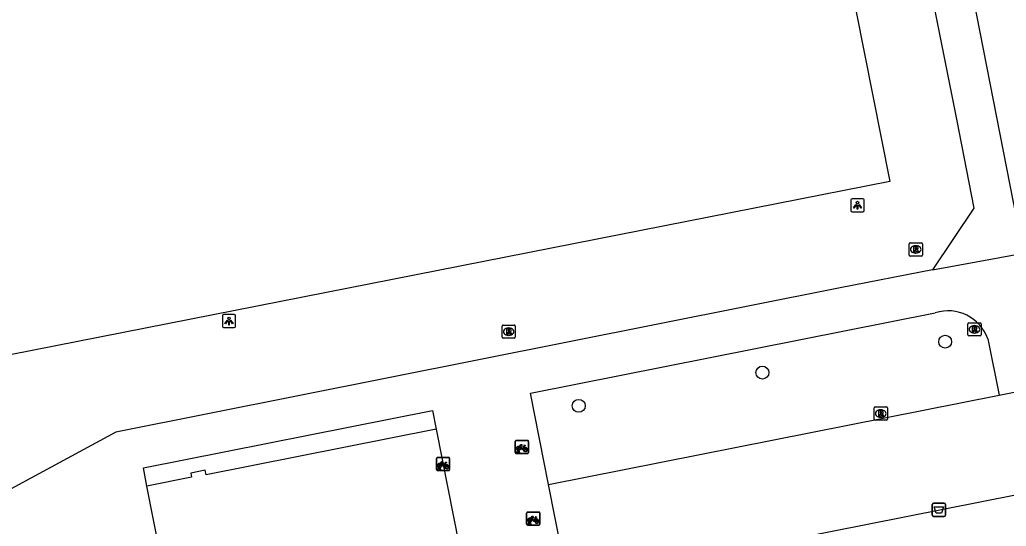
# Model space of a CAD drawing. Extents: x 160203 to 161526, y 379529 to 381797.
# Drawn here: x 160900.3 to 160974.9, y 380347.2 to 380385.5 of the extents above; entities that cross this region are included whole.
import ezdxf

# ---------------------------------------------------------------- set-up
doc = ezdxf.new("R2010")
doc.units = 0
for name, color, linetype in [('IMGEO_Afvalbak', 7, 'Continuous'), ('IMGEO_Boom', 7, 'Continuous'), ('IMGEO_Fietsenrek', 7, 'Continuous'), ('IMGEO_Groenvoorziening', 7, 'Continuous'), ('IMGEO_Lichtpunt', 7, 'Continuous'), ('IMGEO_Pand', 7, 'Continuous'), ('IMGEO_Rioolput', 7, 'Continuous'), ('IMGEO_Voetpad_open', 7, 'Continuous')]:
    doc.layers.add(name, color=color, linetype=linetype)

msp = doc.modelspace()

# ---------------------------------------------------------------- linework, layer by layer
at = {"layer": 'IMGEO_Afvalbak'}
for p, q in [((160969.326, 380348.019), (160969.326, 380348.819)), ((160969.326, 380348.819), (160969.326, 380348.019)), ((160969.426, 380348.919), (160970.216, 380348.919)), ((160970.216, 380348.919), (160969.426, 380348.919)), ((160970.316, 380348.819), (160970.316, 380348.019)), ((160970.316, 380348.019), (160970.316, 380348.819)), ((160970.216, 380347.919), (160969.426, 380347.919)), ((160969.426, 380347.919), (160970.216, 380347.919))]:
    msp.add_line(p, q, dxfattribs=at)
msp.add_lwpolyline([(160969.469, 380348.633), (160970.173, 380348.633), (160970.024, 380348.163), (160969.618, 380348.163), (160969.469, 380348.633)], dxfattribs=at)
for centre, start, end in [((160969.426, 380348.819), 90, 180), ((160969.426, 380348.819), 90, 180), ((160970.216, 380348.819), 0, 90), ((160970.216, 380348.819), 360, 90), ((160969.426, 380348.019), 180, 270), ((160969.426, 380348.019), 180, 270), ((160970.216, 380348.019), 270, 0), ((160970.216, 380348.019), 270, 0)]:
    msp.add_arc(centre, 0.1, start, end, dxfattribs=at)
at = {"layer": 'IMGEO_Boom'}
for centre in [(160970.3, 380361.132), (160956.476, 380358.792), (160942.582, 380356.281)]:
    msp.add_circle(centre, 0.489, dxfattribs=at)
at = {"layer": 'IMGEO_Fietsenrek'}
for p, q in [((160937.779, 380352.746), (160937.779, 380353.587)), ((160937.779, 380353.587), (160937.779, 380352.746)), ((160937.854, 380353.671), (160938.695, 380353.671)), ((160938.695, 380353.671), (160937.854, 380353.671)), ((160938.779, 380353.596), (160938.779, 380352.755)), ((160938.779, 380352.755), (160938.779, 380353.596)), ((160937.906, 380352.755), (160937.945, 380352.915)), ((160937.975, 380352.903), (160937.94, 380352.755)), ((160938.017, 380352.927), (160938.016, 380352.931)), ((160938.058, 380352.755), (160938.024, 380352.897)), ((160938.048, 380352.938), (160938.049, 380352.931)), ((160938.056, 380352.901), (160938.091, 380352.755)), ((160938.466, 380353.22), (160938.502, 380353.125)), ((160931.819, 380351.461), (160931.819, 380352.302)), ((160931.819, 380352.302), (160931.819, 380351.461)), ((160931.894, 380352.386), (160932.735, 380352.386)), ((160932.735, 380352.386), (160931.894, 380352.386)), ((160932.819, 380352.311), (160932.819, 380351.47)), ((160932.819, 380351.47), (160932.819, 380352.311)), ((160938.704, 380352.671), (160937.863, 380352.671)), ((160937.863, 380352.671), (160938.704, 380352.671)), ((160937.94, 380352.755), (160937.906, 380352.755)), ((160938.091, 380352.755), (160938.058, 380352.755)), ((160932.744, 380351.386), (160931.903, 380351.386)), ((160931.903, 380351.386), (160932.744, 380351.386)), ((160931.946, 380351.47), (160931.985, 380351.63)), ((160931.98, 380351.47), (160931.946, 380351.47)), ((160932.015, 380351.618), (160931.98, 380351.47)), ((160932.057, 380351.642), (160932.056, 380351.646)), ((160932.098, 380351.47), (160932.064, 380351.612)), ((160932.088, 380351.653), (160932.089, 380351.646)), ((160932.096, 380351.616), (160932.131, 380351.47)), ((160932.131, 380351.47), (160932.098, 380351.47)), ((160932.506, 380351.935), (160932.542, 380351.84)), ((160938.641, 380347.328), (160938.641, 380348.169)), ((160938.641, 380348.169), (160938.641, 380347.328)), ((160938.716, 380348.253), (160939.557, 380348.253)), ((160939.557, 380348.253), (160938.716, 380348.253)), ((160939.328, 380347.802), (160939.364, 380347.707)), ((160939.641, 380348.178), (160939.641, 380347.337)), ((160939.641, 380347.337), (160939.641, 380348.178)), ((160939.566, 380347.253), (160938.725, 380347.253)), ((160938.725, 380347.253), (160939.566, 380347.253)), ((160938.768, 380347.337), (160938.807, 380347.497)), ((160938.802, 380347.337), (160938.768, 380347.337)), ((160938.837, 380347.485), (160938.802, 380347.337)), ((160938.879, 380347.509), (160938.878, 380347.513)), ((160938.92, 380347.337), (160938.886, 380347.479)), ((160938.91, 380347.52), (160938.911, 380347.513)), ((160938.918, 380347.483), (160938.953, 380347.337)), ((160938.953, 380347.337), (160938.92, 380347.337))]:
    msp.add_line(p, q, dxfattribs=at)
for points in [[(160938.113, 380353.145), (160938.061, 380353.055), (160938.021, 380353.03), (160938.022, 380353.077), (160938.077, 380353.171)], [(160938.092, 380353.197), (160938.187, 380353.361), (160938.273, 380353.347), (160938.275, 380353.338), (160938.219, 380353.327), (160938.192, 380353.282), (160938.448, 380353.241)], [(160938.388, 380352.953), (160938.338, 380352.953), (160938.147, 380353.204), (160938.128, 380353.172)], [(160938.435, 380353.216), (160938.178, 380353.257), (160938.161, 380353.228), (160938.328, 380353.008), (160938.435, 380353.216)], [(160938.483, 380353.118), (160938.453, 380353.195), (160938.344, 380352.977), (160938.387, 380352.977)], [(160938.417, 380352.977), (160938.537, 380352.976), (160938.493, 380353.09)], [(160938.513, 380353.097), (160938.568, 380352.952), (160938.418, 380352.952)], [(160938.448, 380353.241), (160938.473, 380353.29), (160938.467, 380353.294), (160938.444, 380353.298), (160938.432, 380353.305), (160938.431, 380353.308), (160938.433, 380353.313), (160938.528, 380353.298), (160938.53, 380353.288), (160938.52, 380353.275), (160938.508, 380353.269), (160938.494, 380353.275), (160938.466, 380353.22)], [(160932.132, 380351.912), (160932.227, 380352.076), (160932.313, 380352.062), (160932.315, 380352.053), (160932.259, 380352.042), (160932.232, 380351.997), (160932.488, 380351.956)], [(160932.153, 380351.86), (160932.101, 380351.77), (160932.061, 380351.745), (160932.062, 380351.792), (160932.117, 380351.886)], [(160932.428, 380351.668), (160932.378, 380351.668), (160932.187, 380351.919), (160932.168, 380351.887)], [(160932.475, 380351.931), (160932.218, 380351.972), (160932.201, 380351.943), (160932.368, 380351.723), (160932.475, 380351.931)], [(160932.523, 380351.833), (160932.493, 380351.91), (160932.384, 380351.692), (160932.427, 380351.692)], [(160932.457, 380351.692), (160932.577, 380351.691), (160932.533, 380351.805)], [(160932.553, 380351.812), (160932.608, 380351.667), (160932.458, 380351.667)], [(160932.488, 380351.956), (160932.513, 380352.005), (160932.507, 380352.009), (160932.484, 380352.013), (160932.472, 380352.02), (160932.471, 380352.023), (160932.473, 380352.028), (160932.568, 380352.013), (160932.57, 380352.003), (160932.56, 380351.99), (160932.548, 380351.984), (160932.534, 380351.99), (160932.506, 380351.935)], [(160938.975, 380347.727), (160938.923, 380347.637), (160938.883, 380347.612), (160938.884, 380347.659), (160938.939, 380347.753)], [(160938.954, 380347.779), (160939.049, 380347.943), (160939.135, 380347.929), (160939.137, 380347.92), (160939.081, 380347.909), (160939.054, 380347.864), (160939.31, 380347.823)], [(160939.25, 380347.535), (160939.2, 380347.535), (160939.009, 380347.786), (160938.99, 380347.754)], [(160939.297, 380347.798), (160939.04, 380347.839), (160939.023, 380347.81), (160939.19, 380347.59), (160939.297, 380347.798)], [(160939.345, 380347.7), (160939.315, 380347.777), (160939.206, 380347.559), (160939.249, 380347.559)], [(160939.279, 380347.559), (160939.399, 380347.558), (160939.355, 380347.672)], [(160939.375, 380347.679), (160939.43, 380347.534), (160939.28, 380347.534)], [(160939.31, 380347.823), (160939.335, 380347.872), (160939.329, 380347.876), (160939.306, 380347.88), (160939.294, 380347.887), (160939.293, 380347.89), (160939.295, 380347.895), (160939.39, 380347.88), (160939.392, 380347.87), (160939.382, 380347.857), (160939.37, 380347.851), (160939.356, 380347.857), (160939.328, 380347.802)]]:
    msp.add_lwpolyline(points, dxfattribs=at)
for centre, radius, start, end in [((160937.857, 380353.593), 0.0779, 92.4484, 184.28452), ((160937.857, 380353.593), 0.0779, 92.4484, 184.28452), ((160938.701, 380353.593), 0.0779, 2.4484, 94.28452), ((160938.701, 380353.593), 0.0779, 2.4484, 94.28452), ((160938.019, 380353.056), 0.159, 62.67661, 242.13685), ((160938.019, 380353.056), 0.129, 63.31916, 238.90302), ((160937.999, 380352.927), 0.0499, 12.8025, 158.69338), ((160938.019, 380353.056), 0.159, 253.99666, 271.78671), ((160937.999, 380352.927), 0.0174, 12.8025, 163.45023), ((160938.019, 380353.056), 0.129, 253.41502, 269.02044), ((160938.019, 380353.056), 0.129, 283.60429, 43.43025), ((160938.019, 380353.056), 0.159, 283.5766, 46.60424), ((160938.546, 380352.972), 0.159, 113.3408, 178.32165), ((160938.546, 380352.972), 0.159, 187.0065, 105.77075), ((160938.546, 380352.972), 0.129, 113.92302, 177.95563), ((160938.546, 380352.972), 0.129, 188.67146, 104.58832), ((160931.897, 380352.308), 0.0779, 92.4484, 184.28452), ((160931.897, 380352.308), 0.0779, 92.4484, 184.28452), ((160932.741, 380352.308), 0.0779, 2.4484, 94.28452), ((160932.741, 380352.308), 0.0779, 2.4484, 94.28452), ((160937.857, 380352.749), 0.0779, 182.4484, 274.28452), ((160937.857, 380352.749), 0.0779, 182.4484, 274.28452), ((160938.701, 380352.749), 0.0779, 272.4484, 4.28452), ((160938.701, 380352.749), 0.0779, 272.4484, 4.28452), ((160931.897, 380351.464), 0.0779, 182.4484, 274.28452), ((160931.897, 380351.464), 0.0779, 182.4484, 274.28452), ((160932.059, 380351.771), 0.159, 62.67661, 242.13685), ((160932.059, 380351.771), 0.129, 63.31916, 238.90302), ((160932.039, 380351.642), 0.0499, 12.8025, 158.69338), ((160932.059, 380351.771), 0.159, 253.99666, 271.78671), ((160932.039, 380351.642), 0.0174, 12.8025, 163.45023), ((160932.059, 380351.771), 0.129, 253.41502, 269.02044), ((160932.059, 380351.771), 0.129, 283.60429, 43.43025), ((160932.059, 380351.771), 0.159, 283.5766, 46.60424), ((160932.586, 380351.687), 0.159, 113.3408, 178.32165), ((160932.586, 380351.687), 0.159, 187.0065, 105.77075), ((160932.586, 380351.687), 0.129, 113.92302, 177.95563), ((160932.586, 380351.687), 0.129, 188.67146, 104.58832), ((160932.741, 380351.464), 0.0779, 272.4484, 4.28452), ((160932.741, 380351.464), 0.0779, 272.4484, 4.28452), ((160938.719, 380348.175), 0.0779, 92.4484, 184.28452), ((160938.719, 380348.175), 0.0779, 92.4484, 184.28452), ((160938.881, 380347.638), 0.159, 62.67661, 242.13685), ((160938.881, 380347.638), 0.129, 63.31916, 238.90302), ((160938.881, 380347.638), 0.129, 283.60429, 43.43025), ((160938.881, 380347.638), 0.159, 283.5766, 46.60424), ((160939.408, 380347.554), 0.159, 113.3408, 178.32165), ((160939.408, 380347.554), 0.159, 187.0065, 105.77075), ((160939.408, 380347.554), 0.129, 113.92302, 177.95563), ((160939.408, 380347.554), 0.129, 188.67146, 104.58832), ((160939.563, 380348.175), 0.0779, 2.4484, 94.28452), ((160939.563, 380348.175), 0.0779, 2.4484, 94.28452), ((160938.719, 380347.331), 0.0779, 182.4484, 274.28452), ((160938.719, 380347.331), 0.0779, 182.4484, 274.28452), ((160938.861, 380347.509), 0.0499, 12.8025, 158.69338), ((160938.881, 380347.638), 0.159, 253.99666, 271.78671), ((160938.861, 380347.509), 0.0174, 12.8025, 163.45023), ((160938.881, 380347.638), 0.129, 253.41502, 269.02044), ((160939.563, 380347.331), 0.0779, 272.4484, 4.28452), ((160939.563, 380347.331), 0.0779, 272.4484, 4.28452)]:
    msp.add_arc(centre, radius, start, end, dxfattribs=at)
at = {"layer": 'IMGEO_Groenvoorziening'}
msp.add_lwpolyline([(160953.284, 380437.896), (160966.11, 380373.245), (160865.398, 380353.411), (160852.978, 380417.957), (160953.284, 380437.896)], dxfattribs=at)
at = {"layer": 'IMGEO_Lichtpunt'}
for p, q in [((160963.171, 380371.847), (160963.171, 380371.04)), ((160963.171, 380371.847), (160963.171, 380371.04)), ((160964.073, 380371.942), (160963.265, 380371.942)), ((160964.073, 380371.942), (160963.265, 380371.942)), ((160964.167, 380371.04), (160964.167, 380371.847)), ((160964.167, 380371.04), (160964.167, 380371.847)), ((160963.265, 380370.946), (160964.073, 380370.946)), ((160963.265, 380370.946), (160964.073, 380370.946)), ((160915.629, 380363.095), (160915.629, 380362.288)), ((160915.629, 380363.095), (160915.629, 380362.288)), ((160916.531, 380363.19), (160915.723, 380363.19)), ((160916.531, 380363.19), (160915.723, 380363.19)), ((160916.625, 380362.288), (160916.625, 380363.095)), ((160916.625, 380362.288), (160916.625, 380363.095)), ((160915.723, 380362.194), (160916.531, 380362.194)), ((160915.723, 380362.194), (160916.531, 380362.194))]:
    msp.add_line(p, q, dxfattribs=at)
for points in [[(160963.545, 380371.511), (160963.584, 380371.483), (160963.396, 380371.221), (160963.358, 380371.248), (160963.545, 380371.511)], [(160963.647, 380371.463), (160963.694, 380371.463), (160963.694, 380371.141), (160963.647, 380371.141), (160963.647, 380371.463)], [(160963.757, 380371.483), (160963.795, 380371.51), (160963.982, 380371.248), (160963.943, 380371.22), (160963.757, 380371.483)], [(160916.003, 380362.759), (160916.042, 380362.731), (160915.854, 380362.469), (160915.816, 380362.496), (160916.003, 380362.759)], [(160916.105, 380362.711), (160916.152, 380362.711), (160916.152, 380362.389), (160916.105, 380362.389), (160916.105, 380362.711)], [(160916.215, 380362.731), (160916.253, 380362.758), (160916.44, 380362.496), (160916.401, 380362.468), (160916.215, 380362.731)]]:
    msp.add_lwpolyline(points, dxfattribs=at)
for centre in [(160963.67, 380371.645), (160916.128, 380362.893)]:
    msp.add_circle(centre, 0.0994, dxfattribs=at)
for centre, start, end in [((160963.265, 380371.847), 90, 180), ((160963.265, 380371.847), 90, 180), ((160964.073, 380371.847), 0, 90), ((160964.073, 380371.847), 0, 90), ((160963.265, 380371.04), 180, 270), ((160963.265, 380371.04), 180, 270), ((160964.073, 380371.04), 270, 0), ((160964.073, 380371.04), 270, 360), ((160915.723, 380363.095), 90, 180), ((160915.723, 380363.095), 90, 180), ((160916.531, 380363.095), 0, 90), ((160916.531, 380363.095), 0, 90), ((160915.723, 380362.288), 180, 270), ((160915.723, 380362.288), 180, 270), ((160916.531, 380362.288), 270, 0), ((160916.531, 380362.288), 270, 360)]:
    msp.add_arc(centre, 0.0946, start, end, dxfattribs=at)
at = {"layer": 'IMGEO_Pand'}
for points in [[(160974.393, 380357.084), (160978.303, 380357.859), (160979.789, 380350.363), (160975.878, 380349.588), (160941.775, 380342.832), (160940.291, 380350.328)], [(160940.291, 380350.328), (160974.393, 380357.084)], [(160931.797, 380354.522), (160914.391, 380351.074), (160914.323, 380351.416), (160913.239, 380351.201), (160913.302, 380350.883), (160909.903, 380350.209)], [(160931.797, 380354.522), (160935.257, 380337.055), (160927.424, 380335.503)], [(160911.948, 380339.889), (160909.903, 380350.209)]]:
    msp.add_lwpolyline(points, dxfattribs=at)
at = {"layer": 'IMGEO_Rioolput'}
for p, q in [((160967.571, 380367.681), (160967.571, 380368.533)), ((160967.646, 380368.607), (160968.498, 380368.607)), ((160968.572, 380368.533), (160968.572, 380367.681)), ((160968.082, 380367.827), (160968.057, 380367.827)), ((160968.059, 380368.387), (160968.084, 380368.387)), ((160968.498, 380367.607), (160967.646, 380367.607)), ((160972.011, 380361.638), (160972.011, 380362.49)), ((160972.086, 380362.564), (160972.938, 380362.564)), ((160973.012, 380362.49), (160973.012, 380361.638)), ((160936.781, 380361.463), (160936.781, 380362.315)), ((160936.856, 380362.389), (160937.708, 380362.389)), ((160937.269, 380362.169), (160937.294, 380362.169)), ((160937.782, 380362.315), (160937.782, 380361.463)), ((160972.522, 380361.784), (160972.497, 380361.784)), ((160972.499, 380362.344), (160972.524, 380362.344)), ((160937.708, 380361.389), (160936.856, 380361.389)), ((160937.292, 380361.609), (160937.267, 380361.609)), ((160972.938, 380361.564), (160972.086, 380361.564)), ((160964.927, 380355.273), (160964.927, 380356.125)), ((160965.002, 380356.199), (160965.854, 380356.199)), ((160965.415, 380355.979), (160965.44, 380355.979)), ((160965.928, 380356.125), (160965.928, 380355.273)), ((160965.854, 380355.199), (160965.002, 380355.199)), ((160965.438, 380355.419), (160965.413, 380355.419))]:
    msp.add_line(p, q, dxfattribs=at)
for points in [[(160967.571, 380367.681), (160967.571, 380368.533)], [(160967.646, 380368.607), (160968.498, 380368.607)], [(160968.572, 380368.533), (160968.572, 380367.681)], [(160968.16, 380368.305), (160967.908, 380368.307), (160967.908, 380367.907)], [(160967.908, 380367.907), (160968.032, 380367.907), (160968.032, 380368.069), (160968.043, 380368.069)], [(160968.086, 380368.226), (160968.032, 380368.226), (160968.032, 380368.145)], [(160968.032, 380368.145), (160968.084, 380368.145)], [(160968.09, 380368.04), (160968.161, 380367.907), (160968.301, 380367.907), (160968.236, 380368.033)], [(160968.498, 380367.607), (160967.646, 380367.607)], [(160972.011, 380361.638), (160972.011, 380362.49)], [(160972.086, 380362.564), (160972.938, 380362.564)], [(160973.012, 380362.49), (160973.012, 380361.638)], [(160936.781, 380361.463), (160936.781, 380362.315)], [(160936.856, 380362.389), (160937.708, 380362.389)], [(160937.37, 380362.087), (160937.118, 380362.089), (160937.118, 380361.689)], [(160937.118, 380361.689), (160937.242, 380361.689), (160937.242, 380361.851), (160937.253, 380361.851)], [(160937.296, 380362.008), (160937.242, 380362.008), (160937.242, 380361.927)], [(160937.242, 380361.927), (160937.294, 380361.927)], [(160937.3, 380361.822), (160937.371, 380361.689), (160937.511, 380361.689), (160937.446, 380361.815)], [(160937.782, 380362.315), (160937.782, 380361.463)], [(160972.6, 380362.262), (160972.348, 380362.264), (160972.348, 380361.864)], [(160972.348, 380361.864), (160972.472, 380361.864), (160972.472, 380362.026), (160972.483, 380362.026)], [(160972.526, 380362.183), (160972.472, 380362.183), (160972.472, 380362.102)], [(160972.472, 380362.102), (160972.524, 380362.102)], [(160972.53, 380361.997), (160972.601, 380361.864), (160972.741, 380361.864), (160972.676, 380361.99)], [(160937.708, 380361.389), (160936.856, 380361.389)], [(160972.938, 380361.564), (160972.086, 380361.564)], [(160964.927, 380355.273), (160964.927, 380356.125)], [(160965.002, 380356.199), (160965.854, 380356.199)], [(160965.516, 380355.897), (160965.264, 380355.899), (160965.264, 380355.499)], [(160965.442, 380355.818), (160965.388, 380355.818), (160965.388, 380355.737)], [(160965.928, 380356.125), (160965.928, 380355.273)], [(160965.854, 380355.199), (160965.002, 380355.199)], [(160965.264, 380355.499), (160965.388, 380355.499), (160965.388, 380355.661), (160965.399, 380355.661)], [(160965.388, 380355.737), (160965.44, 380355.737)], [(160965.446, 380355.632), (160965.517, 380355.499), (160965.657, 380355.499), (160965.592, 380355.625)]]:
    msp.add_lwpolyline(points, dxfattribs=at)
for centre, radius, start, end in [((160967.648, 380368.531), 0.0765, 91.55205, 178.44795), ((160967.648, 380368.531), 0.0765, 91.55205, 178.44795), ((160968.496, 380368.531), 0.0765, 1.55205, 88.44795), ((160968.496, 380368.531), 0.0765, 1.55205, 88.44795), ((160968.042, 380368.016), 0.0533, 26.02933, 88.69889), ((160968.068, 380368.334), 0.19, 274.7715, 282.96867), ((160968.092, 380368.13), 0.0964, 77.00612, 93.18647), ((160968.106, 380368.187), 0.0378, 276.66336, 79.67722), ((160968.159, 380368.195), 0.109, 350.36119, 89.41601), ((160968.157, 380368.195), 0.112, 277.58423, 350.98172), ((160968.141, 380367.98), 0.108, 29.51342, 73.79051), ((160967.648, 380367.683), 0.0765, 181.55205, 268.44795), ((160967.648, 380367.683), 0.0765, 181.55205, 268.44795), ((160968.496, 380367.683), 0.0765, 271.55205, 358.44795), ((160968.496, 380367.683), 0.0765, 271.55205, 358.44795), ((160972.088, 380362.488), 0.0765, 91.55205, 178.44795), ((160972.088, 380362.488), 0.0765, 91.55205, 178.44795), ((160972.936, 380362.488), 0.0765, 1.55205, 88.44795), ((160972.936, 380362.488), 0.0765, 1.55205, 88.44795), ((160936.858, 380362.313), 0.0765, 91.55205, 178.44795), ((160936.858, 380362.313), 0.0765, 91.55205, 178.44795), ((160937.252, 380361.798), 0.0533, 26.02933, 88.69889), ((160937.278, 380362.116), 0.19, 274.7715, 282.96867), ((160937.302, 380361.912), 0.0964, 77.00612, 93.18647), ((160937.316, 380361.969), 0.0378, 276.66336, 79.67722), ((160937.369, 380361.977), 0.109, 350.36119, 89.41601), ((160937.367, 380361.977), 0.112, 277.58423, 350.98172), ((160937.351, 380361.762), 0.108, 29.51342, 73.79051), ((160937.706, 380362.313), 0.0765, 1.55205, 88.44795), ((160937.706, 380362.313), 0.0765, 1.55205, 88.44795), ((160972.482, 380361.973), 0.0533, 26.02933, 88.69889), ((160972.508, 380362.291), 0.19, 274.7715, 282.96867), ((160972.532, 380362.087), 0.0964, 77.00612, 93.18647), ((160972.546, 380362.144), 0.0378, 276.66336, 79.67722), ((160972.599, 380362.152), 0.109, 350.36119, 89.41601), ((160972.597, 380362.152), 0.112, 277.58423, 350.98172), ((160972.581, 380361.937), 0.108, 29.51342, 73.79051), ((160936.858, 380361.465), 0.0765, 181.55205, 268.44795), ((160936.858, 380361.465), 0.0765, 181.55205, 268.44795), ((160937.706, 380361.465), 0.0765, 271.55205, 358.44795), ((160937.706, 380361.465), 0.0765, 271.55205, 358.44795), ((160972.088, 380361.64), 0.0765, 181.55205, 268.44795), ((160972.088, 380361.64), 0.0765, 181.55205, 268.44795), ((160972.936, 380361.64), 0.0765, 271.55205, 358.44795), ((160972.936, 380361.64), 0.0765, 271.55205, 358.44795), ((160965.004, 380356.123), 0.0765, 91.55205, 178.44795), ((160965.004, 380356.123), 0.0765, 91.55205, 178.44795), ((160965.448, 380355.722), 0.0964, 77.00612, 93.18647), ((160965.462, 380355.779), 0.0378, 276.66336, 79.67722), ((160965.515, 380355.787), 0.109, 350.36119, 89.41601), ((160965.513, 380355.787), 0.112, 277.58423, 350.98172), ((160965.852, 380356.123), 0.0765, 1.55205, 88.44795), ((160965.852, 380356.123), 0.0765, 1.55205, 88.44795), ((160965.004, 380355.275), 0.0765, 181.55205, 268.44795), ((160965.004, 380355.275), 0.0765, 181.55205, 268.44795), ((160965.398, 380355.608), 0.0533, 26.02933, 88.69889), ((160965.424, 380355.926), 0.19, 274.7715, 282.96867), ((160965.497, 380355.572), 0.108, 29.51342, 73.79051), ((160965.852, 380355.275), 0.0765, 271.55205, 358.44795), ((160965.852, 380355.275), 0.0765, 271.55205, 358.44795)]:
    msp.add_arc(centre, radius, start, end, dxfattribs=at)
for centre, major_axis, ratio, start_param, end_param in [((160968.058, 380368.107), (-0.387, 0.002), 0.722429, 4.712389, 7.853982), ((160968.083, 380368.107), (-0.39, 0.002), 0.717154, 1.570796, 4.712389), ((160937.268, 380361.889), (-0.387, 0.002), 0.722429, 4.712389, 7.853982), ((160937.293, 380361.889), (-0.39, 0.002), 0.717154, 1.570796, 4.712389), ((160972.498, 380362.064), (-0.387, 0.002), 0.722429, 4.712389, 7.853982), ((160972.523, 380362.064), (-0.39, 0.002), 0.717154, 1.570796, 4.712389), ((160965.414, 380355.699), (-0.387, 0.002), 0.722429, 4.712389, 7.853982), ((160965.439, 380355.699), (-0.39, 0.002), 0.717154, 1.570796, 4.712389)]:
    msp.add_ellipse(centre, major_axis=major_axis, ratio=ratio, start_param=start_param, end_param=end_param, dxfattribs=at)
at = {"layer": 'IMGEO_Voetpad_open'}
for points in [[(160976.231, 380367.819), (160959.623, 380452.431)], [(160956.686, 380451.885), (160966.73, 380400.144), (160971.163, 380377.952), (160972.472, 380371.216), (160969.347, 380366.563)], [(160969.347, 380366.563), (160976.231, 380367.819)], [(160969.347, 380366.563), (160962.354, 380365.201), (160907.573, 380354.284), (160898.366, 380349.337), (160874.441, 380344.866), (160863.045, 380342.63)], [(160940.291, 380350.328), (160938.922, 380357.244), (160969.554, 380363.313)], [(160973.515, 380361.345), (160974.393, 380357.084)], [(160909.903, 380350.209), (160909.653, 380351.596), (160931.519, 380355.924), (160931.797, 380354.522)]]:
    msp.add_lwpolyline(points, dxfattribs=at)
msp.add_arc((160970.515, 380360.278), 3.184, 19.58795, 107.57162, dxfattribs=at)

doc.saveas('drawing.dxf')
